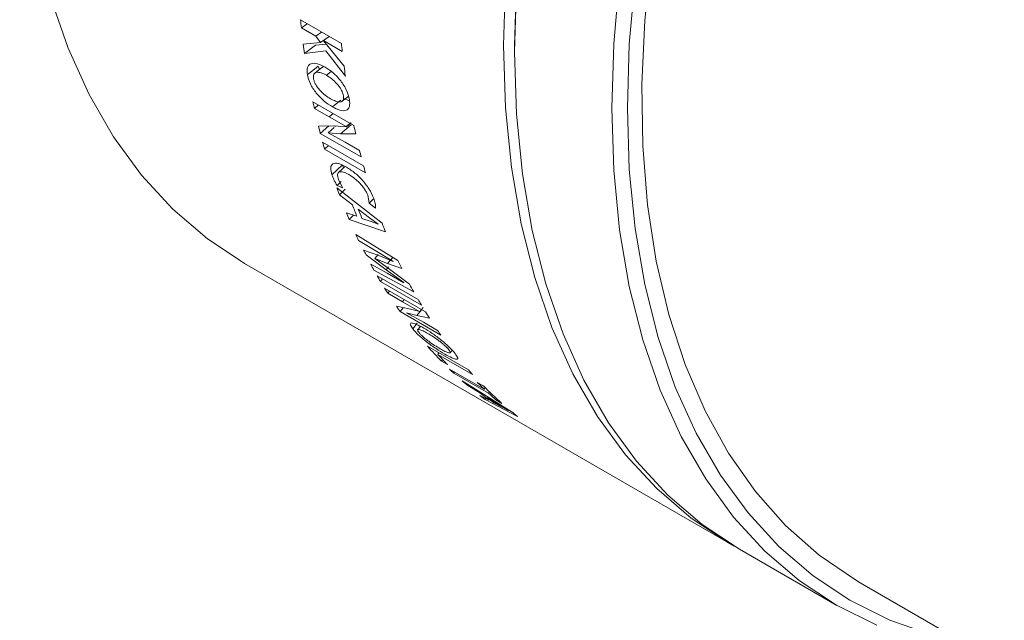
# Model space of a CAD drawing. Header units: millimetres. Extents: x 0 to 1118, y 0 to 864.
# Tile 269 of 512: x 450 to 466, y 224 to 234. Entities that reach past the tile are written whole.
import ezdxf

# ---------------------------------------------------------------- set-up
doc = ezdxf.new("R2010")
doc.units = ezdxf.units.MM

msp = doc.modelspace()

# ---------------------------------------------------------------- linework, layer by layer
at = {"color": 7, "linetype": 'Continuous', "lineweight": 15}
for p, q in [((455.3132, 233.4737), (454.6584, 233.8517)), ((454.7625, 233.7916), (454.6716, 233.7266)), ((454.6716, 233.7266), (454.9018, 233.5937)), ((454.9927, 233.6587), (454.9018, 233.5937)), ((454.9018, 233.5937), (454.9788, 233.4906)), ((455.1145, 233.5884), (454.9788, 233.4906)), ((455.119, 233.5896), (455.0252, 233.5225)), ((455.0256, 233.5193), (455.0252, 233.5225)), ((455.0252, 233.5225), (455.3264, 233.3486)), ((455.1022, 233.4272), (455.0256, 233.5193)), ((454.9788, 233.4906), (454.7029, 233.4657)), ((454.8978, 233.4491), (454.723, 233.3177)), ((454.723, 233.3177), (455.0654, 233.3553)), ((454.8978, 233.4491), (455.0698, 233.4661)), ((455.0654, 233.3553), (455.3756, 232.955)), ((455.3546, 233.1115), (455.1022, 233.4272)), ((458.0844, 233.4417), (458.0844, 233.3397)), ((454.9426, 233.1139), (454.9602, 233.0602)), ((455.0718, 232.9666), (455.1503, 233.0268)), ((455.3427, 232.6019), (455.4413, 232.5585)), ((455.5125, 232.1656), (454.8577, 232.5436)), ((454.8577, 232.5436), (454.8805, 232.4364)), ((454.9471, 232.492), (454.8805, 232.4364)), ((454.8805, 232.4364), (455.1147, 232.3013)), ((455.1147, 232.3013), (455.3915, 232.1464)), ((455.1931, 232.1566), (454.9459, 232.1538)), ((455.1105, 232.1557), (454.9752, 232.0372)), ((455.1987, 232.1289), (455.1026, 232.0457)), ((455.3929, 232.1431), (455.1931, 232.1566)), ((455.1999, 232.1561), (455.2181, 232.1456)), ((455.466, 232.2087), (455.3915, 232.1464)), ((455.3915, 232.1464), (455.3929, 232.1431)), ((455.4683, 232.2061), (455.3929, 232.1431)), ((454.9752, 232.0372), (455.6291, 231.6596)), ((455.1026, 232.0457), (455.297, 232.0276)), ((455.3747, 231.8957), (455.1031, 232.0437)), ((455.297, 232.0276), (455.5411, 232.0323)), ((455.6671, 231.5188), (455.0122, 231.8968)), ((455.1061, 231.8427), (455.043, 231.7858)), ((455.043, 231.7858), (455.6978, 231.4078)), ((455.6029, 231.7639), (455.3747, 231.8957)), ((455.3297, 231.5348), (455.1614, 231.3753)), ((455.3297, 231.5348), (455.3481, 231.4881)), ((455.3298, 231.1678), (455.265, 231.301)), ((455.9645, 230.5991), (455.2405, 231.1654)), ((455.3064, 231.2653), (455.2427, 231.2039)), ((455.2427, 231.2039), (455.3298, 231.1678)), ((455.2808, 231.0543), (455.3705, 231.1425)), ((455.2808, 231.0543), (455.4883, 230.895)), ((455.7427, 231.0245), (455.7574, 230.9216)), ((455.8205, 230.9823), (455.7574, 230.9216)), ((455.5835, 230.8265), (455.7613, 230.6889)), ((455.7574, 230.9216), (455.8598, 230.8434)), ((455.5596, 230.7113), (455.3919, 230.7684)), ((455.4381, 230.6573), (455.5076, 230.729)), ((455.7875, 230.6284), (455.6412, 230.6779)), ((455.7613, 230.6889), (455.8999, 230.5874)), ((455.4381, 230.6573), (456.0169, 230.4643)), ((455.9006, 230.5857), (455.7875, 230.6284)), ((455.8999, 230.5874), (455.9006, 230.5857)), ((456.2148, 230.0041), (455.5438, 230.4183)), ((455.5875, 230.3249), (455.8556, 230.1614)), ((455.9117, 230.0815), (455.6684, 230.1707)), ((455.7064, 230.0956), (456.0289, 229.8558)), ((455.9018, 230.0985), (455.8461, 230.0372)), ((455.8474, 230.0348), (455.8461, 230.0372)), ((455.8461, 230.0372), (456.0479, 229.9555)), ((456.1018, 229.8509), (455.8474, 230.0348)), ((455.8556, 230.1614), (456.1379, 229.9914)), ((456.1387, 229.9898), (455.9117, 230.0815)), ((456.1375, 230.0536), (456.0479, 229.9555)), ((453.764, 229.9565), (461.5068, 225.4867)), ((456.0425, 229.7991), (455.7817, 229.9429)), ((456.0479, 229.9555), (456.2772, 229.8734)), ((456.1379, 229.9914), (456.1387, 229.9898)), ((455.8324, 229.8509), (456.4697, 229.5032)), ((456.5398, 229.3804), (455.885, 229.7584)), ((456.0289, 229.8558), (456.3117, 229.6496)), ((456.3129, 229.6473), (456.0425, 229.7991)), ((456.4028, 229.6265), (456.1018, 229.8509)), ((455.971, 229.7088), (455.9373, 229.6694)), ((455.9373, 229.6694), (456.5921, 229.2914)), ((456.659, 229.1816), (456.0041, 229.5596)), ((456.0041, 229.5596), (456.0543, 229.4798)), ((456.3117, 229.6496), (456.3129, 229.6473)), ((456.0829, 229.5141), (456.0543, 229.4798)), ((456.0543, 229.4798), (456.2885, 229.3447)), ((456.3962, 229.2296), (456.1924, 229.2716)), ((456.302, 229.249), (456.2519, 229.1865)), ((456.2885, 229.3447), (456.5638, 229.1883)), ((456.6215, 229.2523), (456.566, 229.1858)), ((456.2519, 229.1865), (456.9059, 228.809)), ((456.3545, 229.169), (456.5206, 229.1217)), ((456.6244, 229.0168), (456.3554, 229.1676)), ((456.566, 229.1858), (456.3962, 229.2296)), ((456.5206, 229.1217), (456.7216, 229.0824)), ((456.5638, 229.1883), (456.566, 229.1858)), ((456.4143, 228.9788), (456.4547, 228.91)), ((456.5242, 229.0006), (456.4547, 228.91)), ((456.5761, 228.9513), (456.5339, 228.8969)), ((456.8526, 228.885), (456.6244, 229.0168)), ((457.3469, 228.2532), (456.6921, 228.6312)), ((456.8729, 228.5268), (456.855, 228.5022)), ((456.855, 228.5022), (457.4121, 228.1806)), ((457.0539, 228.5283), (457.0837, 228.5675)), ((456.9308, 228.4205), (456.9123, 228.3945)), ((456.9123, 228.3945), (457.01, 228.3381)), ((457.5984, 227.9451), (457.0413, 228.2667)), ((457.1238, 228.219), (457.1111, 228.2005)), ((457.1111, 228.2005), (457.6682, 227.8789)), ((458.0306, 227.5896), (457.2443, 228.0799)), ((457.3213, 228.0134), (457.5455, 227.8745)), ((457.5854, 227.9979), (457.4877, 228.0543)), ((457.6781, 227.7669), (457.5277, 227.8459)), ((457.6146, 227.9685), (457.5984, 227.9451)), ((457.6833, 227.901), (457.6682, 227.8789)), ((457.6113, 227.7822), (458.1279, 227.5106)), ((457.6465, 227.8131), (457.8391, 227.6939)), ((457.8848, 227.6576), (457.7537, 227.726)), ((457.797, 227.7937), (457.7837, 227.7739)), ((457.7837, 227.7739), (457.8814, 227.7175)), ((457.8391, 227.6939), (457.987, 227.6038)), ((457.9882, 227.6028), (457.8848, 227.6576)), ((457.987, 227.6038), (457.9882, 227.6028)), ((461.6836, 225.3846), (463.2379, 224.4873)), ((463.6129, 224.8481), (470.3286, 220.9713))]:
    msp.add_line(p, q, dxfattribs=at)
at = {"color": 9, "linetype": 'Continuous', "lineweight": 0}
for p, q in [((455.1812, 232.3569), (455.1147, 232.3013)), ((455.4689, 232.1745), (455.297, 232.0276)), ((456.0689, 229.9005), (456.0289, 229.8558)), ((456.3171, 229.3789), (456.2885, 229.3447)), ((456.5954, 229.2132), (456.5206, 229.1217))]:
    msp.add_line(p, q, dxfattribs=at)
at = {"color": 7, "linetype": 'Continuous', "lineweight": 15, "flags": 128}
for points in [[(458.0844, 233.4417), (458.1155, 234.4645), (458.2085, 235.5179), (458.3631, 236.5967), (458.5785, 237.6952), (458.8534, 238.808), (459.1867, 239.9293), (459.5764, 241.0534), (460.0207, 242.1746), (460.5173, 243.2872), (461.0636, 244.3855), (461.657, 245.464), (462.2942, 246.517), (462.9722, 247.5393), (463.6875, 248.5256), (464.4363, 249.471), (465.2149, 250.3705), (466.0193, 251.2197), (466.8455, 252.0142), (467.6892, 252.7499), (468.5461, 253.4231), (469.4118, 254.0303), (470.28, 254.5674)], [(453.764, 229.9565), (453.7633, 229.9569), (453.1656, 230.3531), (452.6153, 230.824), (452.1151, 231.3672), (451.6676, 231.9798), (451.275, 232.6588), (450.9394, 233.4007), (450.6624, 234.2018), (450.4456, 235.0579), (450.2898, 235.9647), (450.1961, 236.9175), (450.1648, 237.9115), (450.1961, 238.9417), (450.2898, 240.0028), (450.4456, 241.0894), (450.6624, 242.1959), (450.9394, 243.3167), (451.275, 244.4461), (451.6676, 245.5784)], [(461.5956, 225.4364), (461.5061, 225.4871), (460.9085, 225.8833), (460.3581, 226.3542), (459.858, 226.8973), (459.4104, 227.51), (459.0179, 228.189), (458.6822, 228.9309), (458.4053, 229.732), (458.1884, 230.588), (458.0327, 231.4948), (457.9389, 232.4477), (457.9076, 233.4417), (457.9389, 234.4719), (458.0327, 235.533), (458.1884, 236.6195), (458.4053, 237.7261), (458.6822, 238.8469), (459.0179, 239.9763), (459.4104, 241.1086), (459.858, 242.2379), (460.3581, 243.3586), (460.9085, 244.4648), (461.5061, 245.5511)], [(461.6836, 225.3846), (461.6829, 225.385), (461.0852, 225.7812), (460.5349, 226.2521), (460.0347, 226.7953), (459.5872, 227.4079), (459.1946, 228.0869), (458.859, 228.8289), (458.582, 229.6299), (458.3651, 230.486), (458.2094, 231.3928), (458.1157, 232.3456), (458.0844, 233.3397), (458.1157, 234.3698), (458.2094, 235.4309), (458.3651, 236.5175), (458.582, 237.624), (458.859, 238.7448), (459.1946, 239.8743), (459.5872, 241.0065), (460.0347, 242.1359), (460.5349, 243.2565), (461.0852, 244.3628), (461.6829, 245.449)], [(463.6129, 224.8481), (463.5364, 224.8931), (462.9553, 225.2922), (462.4216, 225.7651), (461.9381, 226.3095), (461.5073, 226.9224), (461.1315, 227.6008), (460.8126, 228.3409), (460.5522, 229.1391), (460.3519, 229.991), (460.2125, 230.8924), (460.1348, 231.8384), (460.1193, 232.8242), (460.1659, 233.8446), (460.2745, 234.8942)], [(463.8791, 224.1681), (463.2372, 224.4877), (462.6396, 224.8839), (462.0893, 225.3548), (461.5891, 225.898), (461.1416, 226.5106), (460.749, 227.1896), (460.4134, 227.9315), (460.1364, 228.7326), (459.9195, 229.5887), (459.7638, 230.4955), (459.6701, 231.4483), (459.6387, 232.4423), (459.6701, 233.4725), (459.7638, 234.5336)], [(464.7619, 224.0135), (464.086, 224.2523), (463.4506, 224.5686), (462.8591, 224.9608), (462.3144, 225.4269), (461.8193, 225.9645), (461.3763, 226.571), (460.9877, 227.2431), (460.6555, 227.9774), (460.3814, 228.7703), (460.1667, 229.6177), (460.0125, 230.5153), (459.9197, 231.4584), (459.8888, 232.4423), (459.9197, 233.462), (460.0125, 234.5123)], [(454.9426, 233.1139), (454.8556, 233.0457), (454.7685, 232.9775)], [(455.0243, 233.1098), (454.9725, 233.0697), (454.8856, 233.0024)], [(455.3045, 232.5709), (455.2561, 232.5315), (455.1695, 232.461)], [(455.3259, 232.5531), (455.4131, 232.6223), (455.4248, 232.6316)], [(455.1031, 232.0437), (455.103, 232.044), (455.103, 232.0442), (455.1029, 232.0445), (455.1028, 232.0447), (455.1028, 232.0449), (455.1027, 232.0452), (455.1027, 232.0454), (455.1026, 232.0457)]]:
    msp.add_lwpolyline(points, dxfattribs=at)
at = {"color": 7, "linetype": 'Continuous', "lineweight": 15}
for centre, radius, start, end in [((468.2627, 235.2224), 13.6732, 185.75335, 186.2805), ((467.5952, 235.1417), 13.0008, 187.40691, 188.06549), ((468.9175, 234.8444), 13.6732, 185.75335, 186.2805), ((468.3074, 234.7715), 13.0587, 187.30302, 187.99569), ((465.5587, 234.7553), 10.927, 193.77281, 194.40352), ((466.7783, 234.5078), 11.5067, 191.74479, 192.42395), ((465.1762, 234.6549), 10.5315, 195.18215, 195.80887), ((466.1832, 234.3703), 10.8966, 193.83878, 194.40422), ((465.831, 234.2769), 10.5315, 195.18215, 195.80887), ((464.1423, 234.3288), 9.4471, 199.56376, 200.28053), ((464.0335, 234.109), 9.1297, 200.61207, 201.84916), ((464.121, 234.0572), 9.1283, 200.72752, 201.72777), ((463.59, 234.1154), 8.855, 202.20845, 202.98716), ((464.5157, 233.846), 9.1469, 200.79202, 201.6978), ((463.1609, 233.9263), 8.3861, 204.72843, 205.43299), ((462.8743, 233.778), 8.0584, 206.59305, 207.1913), ((462.6152, 233.6493), 7.7739, 208.47502, 209.24855), ((463.7485, 233.5175), 8.3127, 205.00252, 206.00087), ((462.4406, 233.5502), 7.5732, 210.04549, 210.82633), ((463.2859, 233.2811), 7.7931, 207.96684, 208.99803), ((461.967, 233.2481), 7.0113, 214.55201, 215.40039), ((463.0954, 233.1722), 7.5732, 210.04549, 210.82633), ((456.6202, 229.352), 0.3226, 214.55609, 214.86028), ((462.8865, 233.0455), 7.3289, 211.81789, 212.73486), ((462.6185, 232.8688), 7.0083, 214.64161, 215.40044), ((461.4364, 232.8248), 6.332, 221.47403, 224.40035), ((461.5119, 232.7474), 6.3015, 222.35182, 224.40442), ((461.2881, 232.678), 6.1234, 226.08876, 226.98906), ((462.1413, 232.4921), 6.3995, 221.48073, 222.35502), ((461.2101, 232.5922), 6.0074, 228.6882, 229.65856), ((461.8911, 232.4038), 6.1893, 224.64741, 226.08679), ((461.9417, 232.2994), 6.1221, 224.63812, 228.45471), ((461.1425, 232.5101), 5.9011, 232.22435, 233.24448), ((461.3548, 232.431), 5.9391, 230.10308, 231.75115), ((461.8038, 232.3119), 6.0626, 226.98811, 228.46336), ((461.4432, 232.3793), 5.9385, 230.25707, 231.58952), ((461.8212, 232.1621), 5.9394, 230.34189, 231.55086)]:
    msp.add_arc(centre, radius, start, end, dxfattribs=at)
for points, knots in [([(455.0503, 233.0986), (455.009, 233.1194), (454.9265, 233.1609), (454.8396, 233.1617), (454.7914, 233.132), (454.761, 233.08), (454.7655, 233.0185), (454.7685, 232.9775)], [0, 0, 0, 0, 0.2502744, 0.4997546, 0.625671, 0.7503158, 1, 1, 1, 1]), ([(455.4413, 232.5802), (455.4294, 232.6275), (455.4114, 232.6984), (455.3552, 232.802), (455.3032, 232.8769), (455.2439, 232.9461), (455.1592, 233.0278), (455.0938, 233.0703), (455.0503, 233.0986)], [0, 0, 0, 0, 0.24927214, 0.37369454, 0.49956917, 0.6247661, 0.74999807, 1, 1, 1, 1]), ([(454.7685, 232.9775), (454.7805, 232.93), (454.7985, 232.8587), (454.8565, 232.7554), (454.9094, 232.6811), (454.9708, 232.6121), (455.0585, 232.532), (455.1253, 232.4892), (455.1695, 232.461)], [0, 0, 0, 0, 0.2492928, 0.3744012, 0.4995657, 0.6218534, 0.7499287, 1, 1, 1, 1]), ([(454.8659, 232.915), (454.8646, 232.9287), (454.8619, 232.9562), (454.8705, 232.9881), (454.8901, 233.0086), (454.9284, 233.0187), (454.9894, 233.0095), (455.0443, 232.9809), (455.0718, 232.9666)], [0, 0, 0, 0, 0.12512515, 0.25014544, 0.37509919, 0.50021082, 0.74982191, 1, 1, 1, 1]), ([(455.1403, 232.5908), (455.1119, 232.6086), (455.0552, 232.6441), (454.983, 232.7099), (454.9315, 232.7706), (454.8993, 232.8203), (454.8809, 232.8611), (454.8707, 232.8926), (454.8675, 232.9076), (454.8659, 232.915)], [0, 0, 0, 0, 0.2501752, 0.4997518, 0.6298132, 0.7497332, 0.8747124, 0.9373405, 1, 1, 1, 1]), ([(455.0718, 232.9666), (455.1003, 232.9487), (455.1573, 232.9129), (455.2291, 232.8462), (455.2802, 232.7845), (455.3117, 232.7342), (455.3341, 232.6843), (455.3412, 232.6538), (455.3448, 232.6386)], [0, 0, 0, 0, 0.2501841, 0.4998613, 0.6299626, 0.7498276, 0.8748456, 1, 1, 1, 1]), ([(455.3448, 232.6387), (455.346, 232.625), (455.3486, 232.5978), (455.3402, 232.5665), (455.3211, 232.5465), (455.2826, 232.5383), (455.2225, 232.5479), (455.1677, 232.5765), (455.1403, 232.5908)], [0, 0, 0, 0, 0.12514545, 0.25013387, 0.37410833, 0.5001475, 0.74989844, 1, 1, 1, 1]), ([(455.1695, 232.461), (455.2107, 232.4401), (455.293, 232.3983), (455.3773, 232.3966), (455.4227, 232.4259), (455.4501, 232.4777), (455.4449, 232.5392), (455.4415, 232.5801)], [0, 0, 0, 0, 0.250173, 0.4996467, 0.6249625, 0.7501603, 1, 1, 1, 1]), ([(455.3922, 231.4978), (455.3489, 231.5201), (455.2839, 231.5536), (455.2147, 231.5631), (455.1747, 231.5538), (455.1492, 231.5277), (455.1363, 231.4729), (455.1514, 231.4143), (455.1614, 231.3753)], [0, 0, 0, 0, 0.2496871, 0.3748064, 0.4999296, 0.6250266, 0.7501865, 1, 1, 1, 1]), ([(455.3695, 231.508), (455.3631, 231.502), (455.3287, 231.4699), (455.2943, 231.4378), (455.2663, 231.4116)], [0, 0, 0, 0, 0.1840065, 1, 1, 1, 1]), ([(455.8389, 230.9727), (455.8211, 231.0176), (455.7944, 231.085), (455.7296, 231.1864), (455.6716, 231.2623), (455.6055, 231.3348), (455.5106, 231.4217), (455.4395, 231.4674), (455.3922, 231.4978)], [0, 0, 0, 0, 0.2496596, 0.3748282, 0.500011, 0.6242806, 0.7502673, 1, 1, 1, 1]), ([(455.1614, 231.3753), (455.1708, 231.3483), (455.1897, 231.2945), (455.2251, 231.2341), (455.2427, 231.2039)], [0, 0, 0, 0, 0.5006999, 1, 1, 1, 1]), ([(455.265, 231.301), (455.258, 231.3284), (455.2474, 231.3695), (455.2583, 231.4059), (455.2777, 231.4219), (455.3071, 231.4261), (455.3569, 231.4168), (455.4029, 231.3928), (455.4334, 231.3769)], [0, 0, 0, 0, 0.2496636, 0.3759749, 0.4998679, 0.6230503, 0.7501551, 1, 1, 1, 1]), ([(455.4334, 231.3769), (455.4655, 231.3567), (455.5136, 231.3263), (455.579, 231.2697), (455.6256, 231.2216), (455.6664, 231.1702), (455.7124, 231.101), (455.7306, 231.0551), (455.7427, 231.0245)], [0, 0, 0, 0, 0.2499967, 0.3751598, 0.5002429, 0.6253708, 0.7505222, 1, 1, 1, 1]), ([(455.8598, 230.8434), (455.8606, 230.8617), (455.8622, 230.8984), (455.8467, 230.9479), (455.8389, 230.9727)], [0, 0, 0, 0, 0.4993273, 1, 1, 1, 1]), ([(456.6298, 228.9237), (456.5893, 228.9458), (456.5085, 228.99), (456.4436, 229.0064), (456.4177, 229.0044), (456.4169, 228.9978), (456.4169, 228.9976)], [0, 0, 0, 0, 0.3982163, 0.7951696, 0.9955169, 1, 1, 1, 1]), ([(456.4547, 228.91), (456.4821, 228.8785), (456.5234, 228.8311), (456.6083, 228.7559), (456.6783, 228.6993), (456.7527, 228.644), (456.8519, 228.576), (456.9203, 228.535), (456.9656, 228.5079)], [0, 0, 0, 0, 0.2492921, 0.3744009, 0.4995649, 0.6218534, 0.7499286, 1, 1, 1, 1]), ([(456.5544, 228.85), (456.5482, 228.8587), (456.5356, 228.876), (456.5302, 228.8938), (456.5378, 228.9021), (456.564, 228.8999), (456.6152, 228.8809), (456.669, 228.8511), (456.6959, 228.8362)], [0, 0, 0, 0, 0.1251252, 0.250145, 0.3750995, 0.5002115, 0.7498221, 1, 1, 1, 1]), ([(456.8924, 228.5916), (456.8635, 228.6088), (456.8057, 228.6432), (456.7242, 228.6993), (456.6608, 228.7476), (456.6167, 228.7849), (456.5867, 228.8138), (456.5667, 228.8353), (456.5585, 228.8451), (456.5544, 228.85)], [0, 0, 0, 0, 0.2501752, 0.4997514, 0.6298124, 0.7497334, 0.8747129, 0.9373418, 1, 1, 1, 1]), ([(457.1309, 228.5162), (457.1035, 228.5479), (457.0626, 228.5953), (456.9796, 228.672), (456.9109, 228.7301), (456.8385, 228.7862), (456.7416, 228.8558), (456.6745, 228.8966), (456.6298, 228.9237)], [0, 0, 0, 0, 0.2492723, 0.3736945, 0.4995691, 0.6247663, 0.7499982, 1, 1, 1, 1]), ([(456.6959, 228.8362), (456.725, 228.8189), (456.783, 228.7842), (456.8643, 228.727), (456.9275, 228.6776), (456.9712, 228.6395), (457.0075, 228.6039), (457.0247, 228.5837), (457.0333, 228.5735)], [0, 0, 0, 0, 0.2501841, 0.4998617, 0.6299618, 0.7498272, 0.8748453, 1, 1, 1, 1]), ([(457.0332, 228.5736), (457.0394, 228.565), (457.0518, 228.5478), (457.0572, 228.5308), (457.0501, 228.5232), (457.0233, 228.5271), (456.9729, 228.5468), (456.9193, 228.5767), (456.8924, 228.5916)], [0, 0, 0, 0, 0.125146, 0.2501327, 0.374109, 0.5001469, 0.7498985, 1, 1, 1, 1]), ([(456.9656, 228.5079), (457.0057, 228.4858), (457.0857, 228.4417), (457.1516, 228.4206), (457.1756, 228.4274), (457.1768, 228.452), (457.1493, 228.4905), (457.131, 228.5161)], [0, 0, 0, 0, 0.25017327, 0.49964733, 0.62496358, 0.75016041, 1, 1, 1, 1])]:
    msp.add_open_spline(points, degree=3, knots=knots, dxfattribs=at)

doc.saveas('drawing.dxf')
